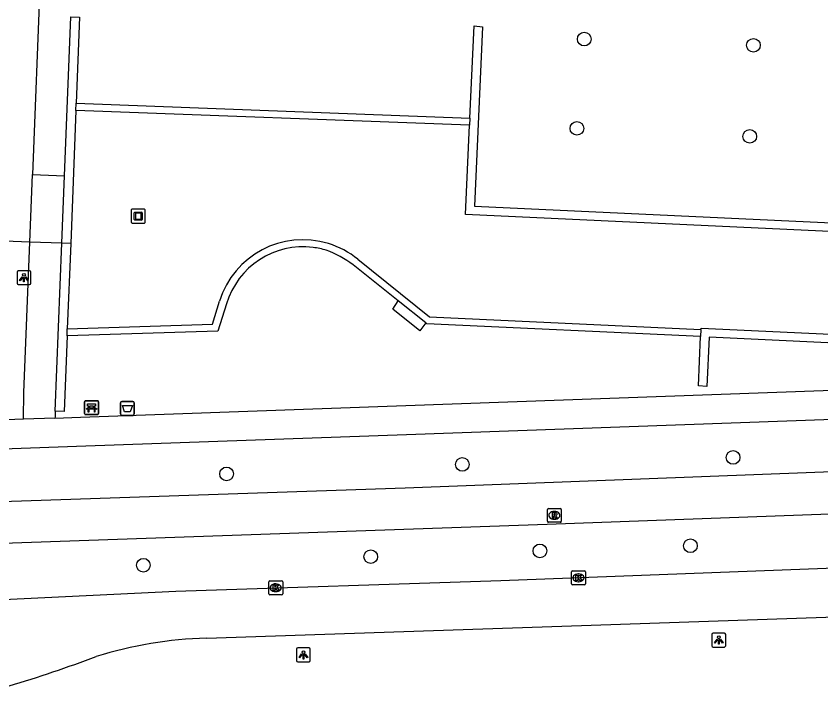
# Model space of a CAD drawing. Extents: x 160077 to 160945, y 386481 to 387498.
# Drawn here: x 160767.6 to 160825.4, y 386482.7 to 386530.8 of the extents above; entities that cross this region are included whole.
import ezdxf

# ---------------------------------------------------------------- set-up
doc = ezdxf.new("R2010")
doc.units = 0
for name, color, linetype in [('IMGEO_Afvalbak', 7, 'Continuous'), ('IMGEO_Bank', 7, 'Continuous'), ('IMGEO_Boom', 7, 'Continuous'), ('IMGEO_Duiker', 7, 'Continuous'), ('IMGEO_Fietspad_gesloten', 7, 'Continuous'), ('IMGEO_Kolk', 7, 'Continuous'), ('IMGEO_Kunstobject', 7, 'Continuous'), ('IMGEO_Lichtpunt', 7, 'Continuous'), ('IMGEO_Muur', 7, 'Continuous'), ('IMGEO_Rijbaan_regionaal_gesloten', 7, 'Continuous'), ('IMGEO_Rioolput', 7, 'Continuous'), ('IMGEO_Voetpad_halfverhard', 7, 'Continuous'), ('IMGEO_Voetpad_open', 7, 'Continuous')]:
    doc.layers.add(name, color=color, linetype=linetype)

msp = doc.modelspace()

# ---------------------------------------------------------------- linework, layer by layer
at = {"layer": 'IMGEO_Afvalbak'}
for p, q in [((160775.119, 386502.237), (160775.119, 386503.037)), ((160775.119, 386503.037), (160775.119, 386502.237)), ((160775.219, 386503.137), (160776.009, 386503.137)), ((160776.009, 386503.137), (160775.219, 386503.137)), ((160776.109, 386503.037), (160776.109, 386502.237)), ((160776.109, 386502.237), (160776.109, 386503.037)), ((160776.009, 386502.137), (160775.219, 386502.137)), ((160775.219, 386502.137), (160776.009, 386502.137))]:
    msp.add_line(p, q, dxfattribs=at)
msp.add_lwpolyline([(160775.262, 386502.851), (160775.966, 386502.851), (160775.817, 386502.381), (160775.411, 386502.381), (160775.262, 386502.851)], dxfattribs=at)
for centre, start, end in [((160775.219, 386503.037), 90, 180), ((160775.219, 386503.037), 90, 180), ((160776.009, 386503.037), 0, 90), ((160776.009, 386503.037), 360, 90), ((160775.219, 386502.237), 180, 270), ((160775.219, 386502.237), 180, 270), ((160776.009, 386502.237), 270, 0), ((160776.009, 386502.237), 270, 0)]:
    msp.add_arc(centre, 0.1, start, end, dxfattribs=at)
at = {"layer": 'IMGEO_Bank'}
for p, q in [((160772.538, 386502.264), (160772.538, 386503.105)), ((160772.538, 386503.105), (160772.538, 386502.264)), ((160772.613, 386503.189), (160773.454, 386503.189)), ((160773.454, 386503.189), (160772.613, 386503.189)), ((160773.538, 386503.114), (160773.538, 386502.273)), ((160773.538, 386502.273), (160773.538, 386503.114)), ((160773.235, 386502.587), (160772.842, 386502.587)), ((160772.847, 386502.695), (160772.847, 386502.801)), ((160772.891, 386502.801), (160772.891, 386502.695)), ((160773.179, 386502.807), (160772.897, 386502.807)), ((160772.897, 386502.689), (160773.179, 386502.689)), ((160773.185, 386502.695), (160773.185, 386502.801)), ((160773.229, 386502.801), (160773.229, 386502.695)), ((160773.463, 386502.189), (160772.622, 386502.189)), ((160772.622, 386502.189), (160773.463, 386502.189))]:
    msp.add_line(p, q, dxfattribs=at)
for points in [[(160772.785, 386502.587), (160772.643, 386502.587), (160772.755, 386502.689), (160772.841, 386502.689)], [(160772.841, 386502.807), (160772.755, 386502.807), (160772.755, 386502.968), (160773.318, 386502.968), (160773.318, 386502.807), (160773.235, 386502.807)], [(160772.835, 386502.58), (160772.835, 386502.373), (160772.792, 386502.373), (160772.792, 386502.58)], [(160773.235, 386502.689), (160773.318, 386502.689), (160773.43, 386502.587), (160773.291, 386502.587)], [(160773.285, 386502.58), (160773.285, 386502.373), (160773.241, 386502.373), (160773.241, 386502.58)]]:
    msp.add_lwpolyline(points, dxfattribs=at)
for centre, radius, start, end in [((160772.616, 386503.111), 0.0779, 92.4484, 184.28452), ((160772.616, 386503.111), 0.0779, 92.4484, 184.28452), ((160773.46, 386503.111), 0.0779, 2.4484, 94.28452), ((160773.46, 386503.111), 0.0779, 2.4484, 94.28452), ((160772.785, 386502.58), 0.00671, 2.89567, 87.10433), ((160772.842, 386502.58), 0.00671, 92.89567, 177.10433), ((160772.84, 386502.8), 0.00671, 2.89567, 87.10433), ((160772.84, 386502.696), 0.00671, 272.89567, 357.10433), ((160772.897, 386502.8), 0.00671, 92.89567, 177.10433), ((160772.897, 386502.696), 0.00671, 182.89567, 267.10433), ((160773.179, 386502.8), 0.00671, 2.89567, 87.10433), ((160773.179, 386502.696), 0.00671, 272.89567, 357.10433), ((160773.236, 386502.8), 0.00671, 92.89567, 177.10433), ((160773.236, 386502.696), 0.00671, 182.89567, 267.10433), ((160773.234, 386502.58), 0.00671, 2.89567, 87.10433), ((160773.291, 386502.58), 0.00671, 92.89567, 177.10433), ((160772.616, 386502.267), 0.0779, 182.4484, 274.28452), ((160772.616, 386502.267), 0.0779, 182.4484, 274.28452), ((160773.46, 386502.267), 0.0779, 272.4484, 4.28452), ((160773.46, 386502.267), 0.0779, 272.4484, 4.28452)]:
    msp.add_arc(centre, radius, start, end, dxfattribs=at)
at = {"layer": 'IMGEO_Boom'}
for centre in [(160808.415, 386529.169), (160820.566, 386528.722), (160807.885, 386522.755), (160820.303, 386522.181), (160819.105, 386499.116), (160799.661, 386498.613), (160782.732, 386497.932), (160816.041, 386492.771), (160805.232, 386492.398), (160793.084, 386491.985), (160776.758, 386491.37)]:
    msp.add_circle(centre, 0.489, dxfattribs=at)
at = {"layer": 'IMGEO_Duiker'}
msp.add_lwpolyline([(160771.538, 386514.476), (160770.907, 386514.499), (160768.603, 386514.582), (160765.56, 386514.693), (160747.778, 386515.338), (160747.134, 386515.361)], dxfattribs=at)
at = {"layer": 'IMGEO_Fietspad_gesloten'}
for points in [[(160881.721, 386500.275), (160857.099, 386499.339), (160846.258, 386498.845), (160795.555, 386496.918), (160746.073, 386495.229), (160710.76, 386493.904), (160704.366, 386493.808)], [(160708.775, 386490.836), (160716.709, 386491.225), (160719.493, 386491.242), (160761.157, 386492.764), (160805.753, 386494.317), (160838.485, 386495.507), (160851.372, 386496.133), (160857.617, 386496.34), (160877.287, 386497.058), (160889.501, 386497.575), (160915.942, 386498.909), (160917.075, 386498.989), (160918.332, 386499.173), (160919.312, 386499.487)]]:
    msp.add_lwpolyline(points, dxfattribs=at)
at = {"layer": 'IMGEO_Kolk'}
for p, q in [((160807.5, 386490.038), (160807.5, 386490.89)), ((160807.575, 386490.964), (160808.427, 386490.964)), ((160808.501, 386490.89), (160808.501, 386490.038)), ((160807.988, 386490.744), (160808.013, 386490.744)), ((160785.76, 386489.326), (160785.76, 386490.178)), ((160785.835, 386490.252), (160786.687, 386490.252)), ((160786.248, 386490.032), (160786.273, 386490.032)), ((160786.761, 386490.178), (160786.761, 386489.326)), ((160808.427, 386489.964), (160807.575, 386489.964)), ((160808.011, 386490.184), (160807.986, 386490.184)), ((160786.687, 386489.252), (160785.835, 386489.252)), ((160786.271, 386489.472), (160786.246, 386489.472))]:
    msp.add_line(p, q, dxfattribs=at)
for points in [[(160807.5, 386490.038), (160807.5, 386490.89)], [(160807.575, 386490.964), (160808.427, 386490.964)], [(160808.501, 386490.89), (160808.501, 386490.038)], [(160807.821, 386490.664), (160807.944, 386490.664), (160807.944, 386490.513), (160808.074, 386490.664), (160808.238, 386490.664), (160808.092, 386490.513), (160808.245, 386490.264), (160808.093, 386490.264), (160808.008, 386490.428), (160807.944, 386490.361), (160807.944, 386490.264), (160807.821, 386490.264), (160807.821, 386490.664)], [(160785.76, 386489.326), (160785.76, 386490.178)], [(160785.835, 386490.252), (160786.687, 386490.252)], [(160786.081, 386489.952), (160786.204, 386489.952), (160786.204, 386489.801), (160786.334, 386489.952), (160786.498, 386489.952), (160786.352, 386489.801), (160786.505, 386489.552), (160786.353, 386489.552), (160786.268, 386489.716), (160786.204, 386489.649), (160786.204, 386489.552), (160786.081, 386489.552), (160786.081, 386489.952)], [(160786.761, 386490.178), (160786.761, 386489.326)], [(160808.427, 386489.964), (160807.575, 386489.964)], [(160786.687, 386489.252), (160785.835, 386489.252)]]:
    msp.add_lwpolyline(points, dxfattribs=at)
for centre, start, end in [((160807.577, 386490.888), 91.55205, 178.44795), ((160807.577, 386490.888), 91.55205, 178.44795), ((160808.425, 386490.888), 1.55205, 88.44795), ((160808.425, 386490.888), 1.55205, 88.44795), ((160785.837, 386490.176), 91.55205, 178.44795), ((160785.837, 386490.176), 91.55205, 178.44795), ((160786.685, 386490.176), 1.55205, 88.44795), ((160786.685, 386490.176), 1.55205, 88.44795), ((160807.577, 386490.04), 181.55205, 268.44795), ((160807.577, 386490.04), 181.55205, 268.44795), ((160808.425, 386490.04), 271.55205, 358.44795), ((160808.425, 386490.04), 271.55205, 358.44795), ((160785.837, 386489.328), 181.55205, 268.44795), ((160785.837, 386489.328), 181.55205, 268.44795), ((160786.685, 386489.328), 271.55205, 358.44795), ((160786.685, 386489.328), 271.55205, 358.44795)]:
    msp.add_arc(centre, 0.0765, start, end, dxfattribs=at)
for centre, major_axis, ratio, start_param, end_param in [((160807.987, 386490.464), (-0.387, 0.002), 0.722429, 4.712389, 7.853982), ((160808.012, 386490.464), (-0.39, 0.002), 0.717154, 1.570796, 4.712389), ((160786.247, 386489.752), (-0.387, 0.002), 0.722429, 4.712389, 7.853982), ((160786.272, 386489.752), (-0.39, 0.002), 0.717154, 1.570796, 4.712389)]:
    msp.add_ellipse(centre, major_axis=major_axis, ratio=ratio, start_param=start_param, end_param=end_param, dxfattribs=at)
at = {"layer": 'IMGEO_Kunstobject'}
for p, q in [((160775.889, 386516.862), (160775.889, 386516.021)), ((160775.889, 386516.862), (160775.889, 386516.021)), ((160776.805, 386516.946), (160775.964, 386516.946)), ((160776.805, 386516.946), (160775.964, 386516.946)), ((160776.889, 386516.03), (160776.889, 386516.871)), ((160776.889, 386516.03), (160776.889, 386516.871)), ((160776.103, 386516.21), (160776.103, 386516.684)), ((160776.153, 386516.734), (160776.627, 386516.734)), ((160776.183, 386516.634), (160776.183, 386516.26)), ((160776.577, 386516.654), (160776.203, 386516.654)), ((160776.597, 386516.26), (160776.597, 386516.634)), ((160776.677, 386516.684), (160776.677, 386516.21)), ((160775.973, 386515.946), (160776.814, 386515.946)), ((160775.973, 386515.946), (160776.814, 386515.946)), ((160776.627, 386516.16), (160776.153, 386516.16)), ((160776.203, 386516.24), (160776.577, 386516.24))]:
    msp.add_line(p, q, dxfattribs=at)
for centre, radius, start, end in [((160775.967, 386516.868), 0.0779, 92.4484, 184.28452), ((160775.967, 386516.868), 0.0779, 92.4484, 184.28452), ((160776.811, 386516.868), 0.0779, 2.4484, 94.28452), ((160776.811, 386516.868), 0.0779, 2.4484, 94.28452), ((160776.153, 386516.684), 0.05, 90, 180), ((160776.203, 386516.634), 0.02, 90, 180), ((160776.577, 386516.634), 0.02, 360, 90), ((160776.627, 386516.684), 0.05, 360, 90), ((160775.967, 386516.024), 0.0779, 182.4484, 274.28452), ((160775.967, 386516.024), 0.0779, 182.4484, 274.28452), ((160776.153, 386516.21), 0.05, 180, 270), ((160776.203, 386516.26), 0.02, 180, 270), ((160776.577, 386516.26), 0.02, 270, 0), ((160776.627, 386516.21), 0.05, 270, 0), ((160776.811, 386516.024), 0.0779, 272.4484, 4.28452), ((160776.811, 386516.024), 0.0779, 272.4484, 4.28452)]:
    msp.add_arc(centre, radius, start, end, dxfattribs=at)
at = {"layer": 'IMGEO_Lichtpunt'}
for p, q in [((160767.685, 386512.434), (160767.685, 386511.627)), ((160767.685, 386512.434), (160767.685, 386511.627)), ((160768.587, 386512.529), (160767.779, 386512.529)), ((160768.587, 386512.529), (160767.779, 386512.529)), ((160768.681, 386511.627), (160768.681, 386512.434)), ((160768.681, 386511.627), (160768.681, 386512.434)), ((160767.779, 386511.533), (160768.587, 386511.533)), ((160767.779, 386511.533), (160768.587, 386511.533)), ((160817.575, 386486.395), (160817.575, 386485.588)), ((160817.575, 386486.395), (160817.575, 386485.588)), ((160818.477, 386486.49), (160817.669, 386486.49)), ((160818.477, 386486.49), (160817.669, 386486.49)), ((160818.571, 386485.588), (160818.571, 386486.395)), ((160818.571, 386485.588), (160818.571, 386486.395)), ((160787.75, 386485.334), (160787.75, 386484.527)), ((160787.75, 386485.334), (160787.75, 386484.527)), ((160788.652, 386485.429), (160787.844, 386485.429)), ((160788.652, 386485.429), (160787.844, 386485.429)), ((160788.746, 386484.527), (160788.746, 386485.334)), ((160788.746, 386484.527), (160788.746, 386485.334)), ((160817.669, 386485.494), (160818.477, 386485.494)), ((160817.669, 386485.494), (160818.477, 386485.494)), ((160787.844, 386484.433), (160788.652, 386484.433)), ((160787.844, 386484.433), (160788.652, 386484.433))]:
    msp.add_line(p, q, dxfattribs=at)
for points in [[(160768.059, 386512.098), (160768.098, 386512.07), (160767.91, 386511.808), (160767.872, 386511.835), (160768.059, 386512.098)], [(160768.161, 386512.05), (160768.208, 386512.05), (160768.208, 386511.728), (160768.161, 386511.728), (160768.161, 386512.05)], [(160768.271, 386512.07), (160768.309, 386512.097), (160768.496, 386511.835), (160768.457, 386511.807), (160768.271, 386512.07)], [(160817.949, 386486.059), (160817.988, 386486.031), (160817.8, 386485.769), (160817.762, 386485.796), (160817.949, 386486.059)], [(160818.051, 386486.011), (160818.098, 386486.011), (160818.098, 386485.689), (160818.051, 386485.689), (160818.051, 386486.011)], [(160818.161, 386486.031), (160818.199, 386486.058), (160818.386, 386485.796), (160818.347, 386485.768), (160818.161, 386486.031)], [(160788.124, 386484.998), (160788.163, 386484.97), (160787.975, 386484.708), (160787.937, 386484.735), (160788.124, 386484.998)], [(160788.226, 386484.95), (160788.273, 386484.95), (160788.273, 386484.628), (160788.226, 386484.628), (160788.226, 386484.95)], [(160788.336, 386484.97), (160788.374, 386484.997), (160788.561, 386484.735), (160788.522, 386484.707), (160788.336, 386484.97)]]:
    msp.add_lwpolyline(points, dxfattribs=at)
for centre in [(160768.184, 386512.232), (160818.074, 386486.193), (160788.249, 386485.132)]:
    msp.add_circle(centre, 0.0994, dxfattribs=at)
for centre, start, end in [((160767.779, 386512.434), 90, 180), ((160767.779, 386512.434), 90, 180), ((160768.587, 386512.434), 0, 90), ((160768.587, 386512.434), 0, 90), ((160767.779, 386511.627), 180, 270), ((160767.779, 386511.627), 180, 270), ((160768.587, 386511.627), 270, 0), ((160768.587, 386511.627), 270, 360), ((160817.669, 386486.395), 90, 180), ((160817.669, 386486.395), 90, 180), ((160818.477, 386486.395), 0, 90), ((160818.477, 386486.395), 0, 90), ((160787.844, 386485.334), 90, 180), ((160787.844, 386485.334), 90, 180), ((160788.652, 386485.334), 0, 90), ((160788.652, 386485.334), 0, 90), ((160817.669, 386485.588), 180, 270), ((160817.669, 386485.588), 180, 270), ((160818.477, 386485.588), 270, 0), ((160818.477, 386485.588), 270, 360), ((160787.844, 386484.527), 180, 270), ((160787.844, 386484.527), 180, 270), ((160788.652, 386484.527), 270, 0), ((160788.652, 386484.527), 270, 360)]:
    msp.add_arc(centre, 0.0946, start, end, dxfattribs=at)
at = {"layer": 'IMGEO_Muur'}
for points in [[(160771.098, 386519.341), (160771.55, 386530.763), (160772.177, 386530.738), (160771.935, 386524.567)], [(160800.202, 386523.496), (160800.507, 386530.131), (160801.107, 386530.052), (160800.545, 386517.17), (160855.418, 386514.594), (160855.293, 386511.918), (160855.014, 386505.953), (160817.385, 386507.744), (160817.228, 386504.199), (160816.609, 386504.262), (160816.771, 386507.8)], [(160771.914, 386524.044), (160771.935, 386524.567)], [(160771.935, 386524.567), (160800.202, 386523.496)], [(160771.914, 386524.044), (160771.538, 386514.476), (160771.297, 386508.354)], [(160800.179, 386522.995), (160771.914, 386524.044)], [(160800.202, 386523.496), (160800.179, 386522.995)], [(160816.794, 386508.295), (160816.799, 386508.411), (160854.428, 386506.652), (160854.661, 386511.873), (160854.756, 386513.994), (160799.883, 386516.576), (160800.179, 386522.995)], [(160770.43, 386502.438), (160770.907, 386514.499), (160771.098, 386519.341)], [(160795.06, 386510.358), (160791.815, 386512.954)], [(160792.157, 386513.348), (160797.315, 386509.217), (160816.794, 386508.295)], [(160782.731, 386510.143), (160782.106, 386508.188), (160771.277, 386507.845)], [(160771.297, 386508.354), (160781.715, 386508.692), (160782.223, 386510.341)], [(160797.032, 386508.781), (160796.601, 386508.205), (160794.662, 386509.778), (160795.06, 386510.358)], [(160797.032, 386508.781), (160795.06, 386510.358)], [(160816.771, 386507.8), (160797.114, 386508.715), (160797.032, 386508.781)], [(160771.277, 386507.845), (160771.297, 386508.354)], [(160816.794, 386508.295), (160816.771, 386507.8)], [(160771.277, 386507.845), (160771.064, 386502.412), (160770.43, 386502.438)]]:
    msp.add_lwpolyline(points, dxfattribs=at)
for centre, radius, start, end in [((160788.214, 386508.483), 6.272, 73.02184, 162.77203), ((160788.226, 386508.514), 5.732, 82.68664, 163.48718), ((160788.223, 386508.499), 5.747, 73.11004, 82.67539), ((160787.253, 386506.846), 7.624, 53.24244, 69.73734), ((160788.238, 386508.582), 6.171, 50.56675, 72.96772)]:
    msp.add_arc(centre, radius, start, end, dxfattribs=at)
at = {"layer": 'IMGEO_Rijbaan_regionaal_gesloten'}
for points in [[(160908.865, 386494.432), (160906.65, 386494.25), (160905.808, 386494.187), (160896.42, 386493.486), (160888.151, 386493.182), (160866.651, 386492.485), (160859.576, 386492.237), (160859.228, 386492.225), (160848.147, 386491.879), (160842.714, 386491.684), (160825.789, 386491.128), (160802.415, 386490.254), (160779.092, 386489.478), (160766.704, 386488.877), (160750.669, 386488.317), (160736.667, 386487.78), (160721.654, 386487.302), (160709.667, 386486.839), (160705.652, 386486.799)], [(160781.3, 386486.138), (160786.255, 386486.292), (160806.81, 386486.983), (160838.39, 386488.067), (160863.673, 386488.929), (160890.629, 386489.839), (160920.587, 386490.878)]]:
    msp.add_lwpolyline(points, dxfattribs=at)
for centre, radius, start, end in [((160782.229, 386456.08), 30.072, 91.77026, 107.1192), ((160739.472, 386574.651), 96.017, 286.73475, 290.67812)]:
    msp.add_arc(centre, radius, start, end, dxfattribs=at)
at = {"layer": 'IMGEO_Rioolput'}
for p, q in [((160805.767, 386494.528), (160805.767, 386495.38)), ((160805.842, 386495.454), (160806.694, 386495.454)), ((160806.255, 386495.234), (160806.28, 386495.234)), ((160806.768, 386495.38), (160806.768, 386494.528)), ((160806.694, 386494.454), (160805.842, 386494.454)), ((160806.278, 386494.674), (160806.253, 386494.674))]:
    msp.add_line(p, q, dxfattribs=at)
for points in [[(160805.767, 386494.528), (160805.767, 386495.38)], [(160805.842, 386495.454), (160806.694, 386495.454)], [(160806.356, 386495.152), (160806.104, 386495.154), (160806.104, 386494.754)], [(160806.104, 386494.754), (160806.228, 386494.754), (160806.228, 386494.916), (160806.239, 386494.916)], [(160806.282, 386495.073), (160806.228, 386495.073), (160806.228, 386494.992)], [(160806.228, 386494.992), (160806.28, 386494.992)], [(160806.768, 386495.38), (160806.768, 386494.528)], [(160806.694, 386494.454), (160805.842, 386494.454)], [(160806.286, 386494.887), (160806.357, 386494.754), (160806.497, 386494.754), (160806.432, 386494.88)]]:
    msp.add_lwpolyline(points, dxfattribs=at)
for centre, radius, start, end in [((160805.844, 386495.378), 0.0765, 91.55205, 178.44795), ((160805.844, 386495.378), 0.0765, 91.55205, 178.44795), ((160806.238, 386494.863), 0.0533, 26.02933, 88.69889), ((160806.264, 386495.181), 0.19, 274.7715, 282.96867), ((160806.288, 386494.977), 0.0964, 77.00612, 93.18647), ((160806.302, 386495.034), 0.0378, 276.66336, 79.67722), ((160806.355, 386495.042), 0.109, 350.36119, 89.41601), ((160806.353, 386495.042), 0.112, 277.58423, 350.98172), ((160806.337, 386494.827), 0.108, 29.51342, 73.79051), ((160806.692, 386495.378), 0.0765, 1.55205, 88.44795), ((160806.692, 386495.378), 0.0765, 1.55205, 88.44795), ((160805.844, 386494.53), 0.0765, 181.55205, 268.44795), ((160805.844, 386494.53), 0.0765, 181.55205, 268.44795), ((160806.692, 386494.53), 0.0765, 271.55205, 358.44795), ((160806.692, 386494.53), 0.0765, 271.55205, 358.44795)]:
    msp.add_arc(centre, radius, start, end, dxfattribs=at)
for centre, major_axis, ratio, start_param, end_param in [((160806.254, 386494.954), (-0.387, 0.002), 0.722429, 4.712389, 7.853982), ((160806.279, 386494.954), (-0.39, 0.002), 0.717154, 1.570796, 4.712389)]:
    msp.add_ellipse(centre, major_axis=major_axis, ratio=ratio, start_param=start_param, end_param=end_param, dxfattribs=at)
at = {"layer": 'IMGEO_Voetpad_halfverhard'}
for points in [[(160768.792, 386519.432), (160771.098, 386519.341)], [(160770.43, 386502.438), (160770.413, 386502.02), (160770.409, 386501.942)]]:
    msp.add_lwpolyline(points, dxfattribs=at)
at = {"layer": 'IMGEO_Voetpad_open'}
for points in [[(160769.354, 386533.814), (160769.344, 386533.556), (160768.792, 386519.432)], [(160768.147, 386501.867), (160768.18, 386503.769), (160768.603, 386514.582), (160768.792, 386519.432)], [(160770.409, 386501.942), (160772.246, 386502.003), (160795.611, 386502.856), (160881.506, 386505.937)], [(160881.582, 386503.838), (160795.648, 386500.737), (160772.623, 386499.926), (160713.046, 386497.77), (160709.763, 386497.665)], [(160768.147, 386501.867), (160765.063, 386501.74)], [(160770.409, 386501.942), (160768.147, 386501.867)]]:
    msp.add_lwpolyline(points, dxfattribs=at)

doc.saveas('drawing.dxf')
